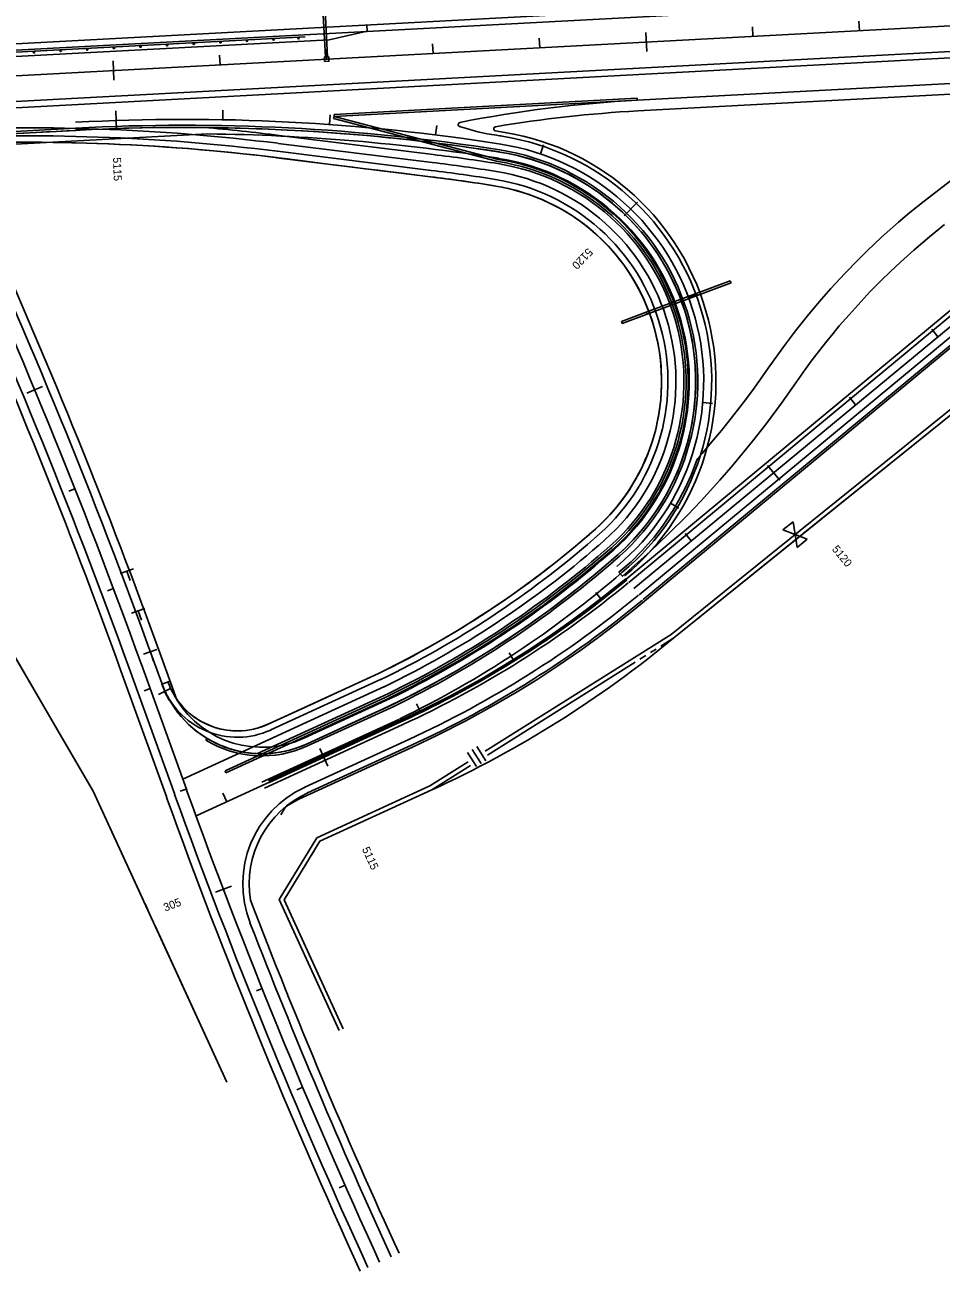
# Model space of a CAD drawing. Extents: x 192699 to 285914, y 194342 to 233219.
# Drawn here: x 259741 to 260600, y 209812 to 210980 of the extents above; entities that cross this region are included whole.
import ezdxf

# ---------------------------------------------------------------- set-up
doc = ezdxf.new("R2010")
doc.units = 0
for name, color, linetype in [('CENT LINE', 7, 'Continuous'), ('DRAINAGE', 7, 'Continuous'), ('GUARDRAIL', 7, 'Continuous'), ('HWY 149 STAGE 1A', 7, 'Continuous'), ('HWY 149 STAGE 1B', 7, 'Continuous'), ('R-W - CofA', 7, 'Continuous'), ('R_MOT', 7, 'Continuous'), ('R_Proposed Guardrail', 7, 'Continuous'), ('ROAD', 7, 'Continuous'), ('SHOULDER', 7, 'Continuous'), ('STATIONING1', 7, 'Continuous'), ('STATIONING2', 7, 'Continuous')]:
    doc.layers.add(name, color=color, linetype=linetype)

msp = doc.modelspace()

# ---------------------------------------------------------------- linework, layer by layer
at = {"layer": 'CENT LINE'}
for p, q in [((258030.8, 210841), (263953, 211158.3)), ((260311.8, 210451.9), (260688, 210763.4)), ((260304.5, 210459.5), (260305.1, 210459.9)), ((259892.8, 210262.9), (259850, 210381.5)), ((259901.5, 210238.9), (260093.4, 210326.9))]:
    msp.add_line(p, q, dxfattribs=at)
for centre, radius, start, end in [((259890.6, 208981.5), 1909.9, 81.0667, 93.0665), ((260152.2, 210645.9), 225, 309.6333, 81.0667), ((254461, 208435.4), 5729.6, 19.85545, 24.68573), ((259695.4, 211194.9), 954.9, 294.6333, 309.6332), ((265281.7, 212208.9), 5729.6, 199.85545, 204.63334)]:
    msp.add_arc(centre, radius, start, end, dxfattribs=at)
at = {"layer": 'DRAINAGE'}
for p, q in [((260022.8, 210949.7), (260017.1, 211055.6)), ((260024.8, 210949.8), (260019.1, 211055.7)), ((260402.1, 210740), (260323.4, 210710.7)), ((260402.8, 210738.1), (260324.1, 210708.8))]:
    msp.add_line(p, q, dxfattribs=at)
msp.add_lwpolyline([(260022, 210945.7), (260026, 210945.9), (260025.8, 210949.9), (260021.8, 210949.7)], close=True, dxfattribs=at)
for points in [[(260402.8, 210738.1), (260402.1, 210740)], [(260324.1, 210708.8), (260323.4, 210710.7)]]:
    msp.add_lwpolyline(points, dxfattribs=at)
at = {"layer": 'GUARDRAIL'}
for points in [[(260743, 210786.2), (260742.5, 210785.9), (260720.6, 210769.6), (260697.9, 210751.5), (260321.7, 210439.9), (260311.4, 210431.5), (260295.2, 210418.7), (260278.4, 210406), (260262.1, 210394.2), (260240.5, 210379.4), (260221.7, 210367.1), (260202.4, 210355.2), (260180.2, 210342.2), (260154.2, 210327.9), (260127.9, 210314.4), (260104.3, 210303.2), (259997.9, 210254.5), (259987.2, 210248.7), (259985.1, 210246.6), (259981.1, 210239.9)], [(259969.5, 210271.7), (260092.8, 210328.2), (260114.2, 210338.4), (260138.6, 210350.8), (260168, 210366.8), (260190.9, 210380.3), (260211.5, 210393.2), (260232.7, 210407.3), (260253.9, 210422.2), (260270, 210434.1), (260285, 210445.6), (260297.4, 210455.5), (260304.1, 210461.1)], [(259970.1, 210270.3), (260093.4, 210326.9), (260114.8, 210337), (260139.3, 210349.4), (260168.7, 210365.5), (260191.7, 210379), (260212.3, 210392), (260233.6, 210406.1), (260254.8, 210421), (260270.9, 210432.9), (260285.9, 210444.5), (260298.3, 210454.4), (260305.1, 210459.9)]]:
    msp.add_lwpolyline(points, dxfattribs=at)
at = {"layer": 'HWY 149 STAGE 1A'}
for p, q in [((259591.4, 210872.5), (259788.7, 210883.1)), ((259591.5, 210870.5), (259788.8, 210881.1)), ((259976.9, 210855.5), (260121.1, 210837.6)), ((260323.4, 210710.7), (260300.1, 210702)), ((260300.8, 210700.1), (260300.1, 210702)), ((260324.1, 210708.8), (260300.8, 210700.1)), ((259837.7, 210468.3), (259835.8, 210467.8)), ((259969, 210324.8), (260072.6, 210372.3)), ((260005.1, 210306.2), (260085.9, 210343.2)), ((260005.9, 210304.4), (260086.8, 210341.4)), ((259910.7, 210309.7), (259911.8, 210311.4))]:
    msp.add_line(p, q, dxfattribs=at)
msp.add_lwpolyline([(259734.7, 210878.2), (259751.1, 210879), (259761.3, 210879.7), (259770.3, 210880.1), (259780.5, 210880.7), (259787.5, 210881), (259803.4, 210881.8), (259814.8, 210882.3), (259823.8, 210882.6), (259833.7, 210883), (259849.6, 210883.4), (259860.9, 210883.7), (259877, 210883.8), (259887.4, 210883.8), (259896.3, 210883.8), (259911.4, 210883.7), (259921.6, 210883.6), (259931.9, 210883.4), (259942.9, 210883.1), (259958.1, 210882.6), (259969.9, 210882.2), (259987, 210881.4), (260001.3, 210880.6), (260016.1, 210879.7), (260036.1, 210878.2), (260045.1, 210877.6), (260061.5, 210876.2), (260071.4, 210875.2), (260076.2, 210874.8), (260081.9, 210874.2), (260086.5, 210873.7), (260101.6, 210872.1), (260115.6, 210870.5), (260127.2, 210869), (260140.5, 210867.4), (260157.2, 210865.1), (260170, 210863.2), (260180.1, 210861.7), (260192.3, 210859.6), (260204.1, 210857.1), (260215.6, 210854), (260222.8, 210851.6), (260233, 210847.8), (260239.3, 210845.2), (260249.5, 210840.4), (260260.6, 210834.5), (260269.8, 210828.9), (260278.5, 210823), (260292.2, 210812.4), (260301.2, 210804.4), (260307.8, 210797.9), (260315.6, 210789.6), (260320.7, 210783.5), (260328.4, 210773.6), (260334.2, 210765.1), (260341.5, 210753.1), (260345.2, 210746.3), (260350.5, 210735.4), (260354.1, 210727), (260357.2, 210718.8), (260360.4, 210708.8), (260364.6, 210693.2), (260366.3, 210685), (260368.6, 210667.8), (260369.3, 210660.1), (260369.7, 210639.6), (260369.3, 210632.2), (260368, 210618.5), (260366.3, 210607.2), (260363.2, 210592.7), (260359.5, 210579.8), (260356.6, 210571.5), (260352.2, 210560.4), (260348.4, 210552), (260342.6, 210540.6), (260336.8, 210530.8), (260331.5, 210522.8), (260324.3, 210512.9), (260318.1, 210505.2), (260311.2, 210497.4), (260303.9, 210490), (260297.8, 210484.3), (260292, 210479.3), (260283.6, 210472.1), (260273.5, 210463.7), (260257, 210450.3), (260236.4, 210434.5), (260215.6, 210419.5), (260190.8, 210402.7), (260175, 210392.5), (260145.6, 210374.9), (260124, 210362.8), (260099, 210349.7), (260076.3, 210338.9), (260051.5, 210327.5), (260030.1, 210317.6), (260005.5, 210306.4), (260000.7, 210304.3), (259995, 210302.2), (259989.5, 210300.5), (259985.4, 210299.5), (259981.4, 210298.8), (259976.2, 210297.9), (259971.7, 210297.4), (259966.4, 210297.1), (259962.8, 210297), (259956.2, 210297.3), (259951.1, 210297.8), (259946.8, 210298.4), (259941.3, 210299.5), (259928.3, 210303.4), (259920.9, 210306.6), (259913.5, 210310.4), (259907.1, 210314.5), (259900.2, 210319.6), (259894.9, 210324.2), (259885.6, 210334.2), (259880.9, 210340.6), (259876.7, 210347.5), (259872.7, 210354.7), (259869.6, 210362.4), (259877.1, 210365.2), (259882.9, 210349.1), (259884.9, 210346.3), (259889.2, 210341.1), (259893.9, 210336.4), (259897, 210333.7), (259900.6, 210331), (259905.2, 210328), (259910.3, 210325.3), (259914.6, 210323.4), (259919.2, 210321.8), (259925.1, 210320.2), (259930.3, 210319.3), (259935.9, 210318.6), (259942.3, 210318.5), (259948.1, 210318.9), (259953.7, 210319.8), (259959.1, 210321.2), (259964.2, 210322.8), (259968.8, 210324.7), (259976.5, 210328.3), (259983.4, 210331.4), (260012.2, 210344.6), (260050.1, 210362), (260072.6, 210372.3), (260080, 210376), (260091, 210381.5), (260101.2, 210386.9), (260117.9, 210396), (260125.7, 210400.3), (260135.5, 210406), (260143.5, 210410.7), (260150.7, 210415.2), (260159.9, 210420.9), (260168.2, 210426.2), (260176.5, 210431.6), (260187.3, 210438.8), (260195.4, 210444.4), (260203.7, 210450.4), (260212.9, 210457), (260220.2, 210462.4), (260228, 210468.2), (260235.6, 210474.2), (260245, 210481.7), (260255.3, 210490.1), (260263, 210496.6), (260270, 210502.6), (260274.7, 210506.6), (260279.7, 210511.1), (260284.4, 210515.8), (260289, 210520.6), (260295.7, 210528.3), (260299.6, 210533.1), (260302.3, 210536.8), (260307.6, 210544.4), (260312.2, 210552), (260317, 210560.7), (260320.1, 210567), (260322.6, 210572.5), (260325.5, 210579.6), (260328, 210586.6), (260330.2, 210593.4), (260332.2, 210600.7), (260333.7, 210607.5), (260335.1, 210614.9), (260336.1, 210621.6), (260337, 210629), (260337.5, 210636.5), (260337.7, 210643.3), (260337.7, 210649.9), (260337.4, 210656.3), (260337.2, 210660.3), (260336.3, 210669.6), (260335.1, 210677), (260334.1, 210682.2), (260332.7, 210688.9), (260330.9, 210696.1), (260328.8, 210702.9), (260326.7, 210708.9), (260324, 210716.1), (260321, 210723), (260316.6, 210732), (260312.6, 210739.2), (260308.2, 210746.4), (260303.8, 210752.9), (260298.4, 210760.3), (260293.2, 210766.4), (260287.9, 210772.6), (260282.5, 210778.1), (260277.4, 210782.8), (260273.9, 210786), (260268, 210790.9), (260262.6, 210795), (260258.8, 210797.7), (260253.2, 210801.5), (260246.1, 210806), (260240.3, 210809.2), (260232.2, 210813.3), (260225.8, 210816.2), (260219.4, 210818.9), (260213.2, 210821.1), (260207.8, 210822.9), (260202.2, 210824.6), (260195.2, 210826.4), (260188.2, 210827.9), (260180.4, 210829.2), (260174.9, 210830.1), (260168.1, 210831.2), (260160.2, 210832.3), (260147.6, 210834.1), (260138.2, 210835.4), (260128, 210836.7), (260111.1, 210838.9), (260097, 210840.6), (260083.9, 210842.2), (260072, 210843.7), (260059.9, 210845.2), (260048.5, 210846.6), (260035.5, 210848.2), (260022.4, 210849.8), (260011, 210851.2), (259999.1, 210852.8), (259984.3, 210854.6), (259973.2, 210856), (259961.4, 210857.4), (259951.7, 210858.5), (259936.8, 210860), (259917.8, 210861.9), (259905.9, 210863), (259894.4, 210864), (259883.4, 210864.7), (259873.4, 210865.5), (259863, 210866.2), (259851.5, 210866.8), (259840, 210867.5), (259829.6, 210868), (259819.3, 210868.4), (259808.5, 210868.8), (259798.7, 210869.1), (259785.1, 210869.5), (259773.1, 210869.7), (259750.9, 210869.9), (259741.8, 210869.9), (259730.1, 210869.9)], dxfattribs=at)
for centre, radius, start, end in [((259890.6, 208981.5), 1904.4, 81.0667, 93.0665), ((259890.6, 208981.5), 1902.4, 81.0667, 93.0665), ((260152.2, 210645.9), 219.5, 309.6333, 81.0667), ((260152.2, 210645.9), 217.5, 309.6333, 81.0667), ((259890.6, 208981.5), 1870.4, 81.0667, 82.9209), ((260152.2, 210645.9), 185.5, 309.6333, 81.0667), ((259677.7, 211185.6), 904.1, 295.8567, 310.9325), ((259677.7, 211185.6), 936, 295.8567, 310.9325), ((259677.7, 211185.6), 938, 295.8567, 310.9325), ((259963.4, 210397.1), 102, 238.9186, 294.6334), ((259963.4, 210397.1), 100, 238.9186, 294.6334)]:
    msp.add_arc(centre, radius, start, end, dxfattribs=at)
at = {"layer": 'HWY 149 STAGE 1B'}
for p, q in [((260030.8, 210896.1), (260314.8, 210911.3)), ((260030.9, 210894.1), (260314.9, 210909.3)), ((260314.8, 210911.3), (260314.9, 210909.3)), ((260030.9, 210894.1), (260030.8, 210896.1)), ((260030.4, 210892.2), (260030.9, 210894.1)), ((260030.4, 210892.2), (260184.4, 210851.9)), ((260030.9, 210894.1), (260184.9, 210853.9)), ((259979.5, 210876.3), (260123.7, 210858.4)), ((259977.7, 210861.5), (260121.8, 210843.5)), ((259978.6, 210868.9), (260122.8, 210851)), ((259976.9, 210855.5), (260121.1, 210837.6)), ((260323.4, 210710.7), (260300.1, 210702)), ((260300.8, 210700.1), (260300.1, 210702)), ((260324.1, 210708.8), (260300.8, 210700.1)), ((259969, 210324.8), (260072.6, 210372.3)), ((259889, 210273.3), (260078.2, 210360.1)), ((259971.5, 210319.4), (260075.1, 210366.9)), ((259928.7, 210281), (260082.2, 210351.4)), ((259929.5, 210279.2), (260083, 210349.6)), ((259959.1, 210297.2), (260081.3, 210353.2)), ((259929.5, 210279.2), (259928.7, 210281))]:
    msp.add_line(p, q, dxfattribs=at)
msp.add_lwpolyline([(260608.6, 210833.7), (260597.4, 210825.4), (260583.9, 210814.9), (260570.4, 210804.1), (260559.9, 210795.1), (260543.9, 210780.9), (260530.3, 210768.1), (260521.8, 210759.8), (260509.5, 210747.1), (260496.4, 210733), (260487.5, 210722.8), (260475.6, 210708.9), (260463.3, 210693.4), (260453.8, 210680.7), (260439.3, 210660.6), (260429, 210645.9), (260422.9, 210637.4), (260413.3, 210624.5), (260403.2, 210611.7), (260394, 210600), (260384.6, 210588.9), (260375.8, 210578.5), (260371, 210573), (260368.5, 210566.1), (260365.1, 210557.3), (260360.3, 210546.4), (260354, 210534.5), (260348.7, 210525.4), (260338.7, 210510.3), (260330.9, 210500.1), (260319.9, 210487.8), (260309.1, 210477), (260297.7, 210467.1), (260301, 210463.3), (260327.1, 210486.5), (260344.3, 210503.1), (260362.2, 210521), (260374.4, 210533.8), (260392.3, 210553.5), (260404.8, 210567.9), (260423.3, 210590.3), (260436.1, 210606.6), (260450.1, 210625.4), (260463.6, 210644.6), (260472.3, 210657), (260479, 210666), (260485.7, 210675), (260491.2, 210682), (260498.4, 210690.8), (260504.3, 210698), (260513.5, 210708.4), (260524.8, 210720.9), (260533.3, 210730.1), (260543.6, 210740.4), (260552, 210748.7), (260561.5, 210757.7), (260574, 210768.9), (260588.7, 210781.5), (260602.8, 210792.9)], dxfattribs=at)
for centre, radius, start, end in [((259743.2, 208973.6), 1909.9, 82.9209, 93.0665), ((259743.2, 208973.6), 1902.4, 82.9209, 93.0665), ((259743.2, 208973.6), 1917.4, 82.9209, 85.035), ((259743.2, 208973.6), 1896.4, 82.9209, 93.0665), ((259890.6, 208981.5), 1883.9, 81.0667, 82.9209), ((259890.6, 208981.5), 1891.4, 81.0667, 82.9209), ((260152.2, 210645.9), 206.5, 309.6333, 81.0667), ((260152.2, 210645.9), 208.5, 309.6333, 81.0667), ((260152.2, 210645.9), 210.5, 309.6333, 81.0667), ((259890.6, 208981.5), 1870.4, 81.0667, 82.9209), ((259890.6, 208981.5), 1876.4, 81.0667, 82.9209), ((260152.2, 210645.9), 199, 309.6333, 81.0667), ((260152.2, 210645.9), 185.5, 309.6333, 81.0667), ((260152.2, 210645.9), 191.5, 309.6333, 81.0667), ((259677.7, 211185.6), 904.1, 295.8567, 310.9325), ((259677.7, 211185.6), 910.1, 295.8567, 310.9325), ((259677.7, 211185.6), 917.6, 295.8567, 310.9325), ((259677.7, 211185.6), 925, 295.8567, 310.9325), ((259677.7, 211185.6), 927, 295.8567, 310.9325), ((259677.7, 211185.6), 929, 295.8567, 310.9325), ((259940.2, 210387.5), 75, 199.6096, 294.6334), ((259940.2, 210387.5), 69, 199.6096, 294.6334)]:
    msp.add_arc(centre, radius, start, end, dxfattribs=at)
at = {"layer": 'R-W - CofA'}
for p, q in [((260349.2, 210405.6), (260730.2, 210712.4)), ((260451.5, 210506.8), (260461, 210514.5)), ((260461, 210514.5), (260462.9, 210502.4)), ((260462.9, 210502.4), (260451.5, 210506.8)), ((260464.7, 210490.4), (260462.9, 210502.4)), ((260462.9, 210502.4), (260474.2, 210498)), ((260474.2, 210498), (260464.7, 210490.4)), ((260160.3, 210301), (260168.6, 210287.9)), ((260164.7, 210303.8), (260173, 210290.6)), ((260156, 210298.3), (260164.2, 210285.1)), ((259805.2, 210262.1), (259930.3, 209989.4)), ((260017.5, 210215.1), (260122.6, 210263.3)), ((260039.4, 210039.4), (259984, 210160.1))]:
    msp.add_line(p, q, dxfattribs=at)
for points in [[(259497.4, 210789.4), (259805.2, 210262.1)], [(260467.6, 210506.3), (260727.9, 210715.8), (260747.1, 210726.7)], [(260470.2, 210503), (260597.6, 210605.6)], [(260172.4, 210299.4), (260346.8, 210408.9), (260467.6, 210506.3)], [(260337.1, 210398), (260349.2, 210405.6), (260349.2, 210405.6), (260470.2, 210503)], [(259695.1, 210450.8), (259773.7, 210316.1)], [(260327.3, 210391.8), (260332.7, 210395.2)], [(260174.6, 210295.9), (260313.1, 210382.9)], [(260317.5, 210385.7), (260322.9, 210389)], [(259773.7, 210316.2), (259805.2, 210262.1), (259851.6, 210161)], [(260035.6, 210037.7), (259979.3, 210160.4), (260014.7, 210218.3), (260120.6, 210266.9), (260156.6, 210289.5)], [(260014.8, 210210.6), (260017.5, 210215.1), (260122.6, 210263.3), (260122.6, 210263.3), (260158.8, 210286)], [(259984, 210160.1), (260017.5, 210215.1)], [(260002.8, 210190.8), (260006.1, 210196.2)], [(260008.8, 210200.7), (260012.1, 210206.1)], [(260039.4, 210039.4), (259984, 210160.1), (260000, 210186.4)], [(259853.7, 210156.5), (259856.2, 210151)], [(259858.3, 210146.4), (259860.8, 210141)], [(259862.9, 210136.4), (259930.3, 209989.4)]]:
    msp.add_lwpolyline(points, dxfattribs=at)
msp.add_arc((259695.4, 211194.9), 1024.9, 294.6333, 309.6332, dxfattribs=at)
at = {"layer": 'R_MOT'}
for p, q in [((259842.9, 210470.3), (259830.5, 210465.8)), ((259836.7, 210468.1), (259839.9, 210459.4)), ((259853.4, 210433.2), (259841, 210428.7)), ((259847.2, 210430.9), (259850.4, 210422.3)), ((259864.9, 210394.7), (259852.4, 210390.4)), ((259858.7, 210392.6), (259861.7, 210383.8)), ((259878.1, 210358.4), (259866.2, 210352.6)), ((259872.1, 210355.5), (259876.2, 210347.2))]:
    msp.add_line(p, q, dxfattribs=at)
at = {"layer": 'R_Proposed Guardrail'}
for p, q in [((260061.8, 210973.9), (260061.5, 210979.9)), ((260003.7, 210968.8), (259454.4, 210939.3)), ((260061.8, 210973.9), (260026.2, 210965.9)), ((260026.2, 210965.9), (259446.5, 210934.9))]:
    msp.add_line(p, q, dxfattribs=at)
for centre in [(259974.3, 210966.4), (259997.5, 210967.6), (259749.6, 210954.4), (259774.6, 210955.7), (259799.5, 210957), (259824.5, 210958.4), (259849.5, 210959.7), (259874.4, 210961.1), (259899.4, 210962.4), (259924.4, 210963.7), (259949.3, 210965.1)]:
    msp.add_circle(centre, 0.75, dxfattribs=at)
at = {"layer": 'ROAD'}
for p, q in [((258030.8, 210871.1), (263953, 211188.3)), ((258030.8, 210811), (263953, 211128.3)), ((261058.8, 210949.2), (260314.9, 210909.3)), ((258030.8, 210786.9), (259788.8, 210881.1)), ((260307, 210457.6), (260683.2, 210769.2)), ((260316.6, 210446.1), (260692.8, 210757.7)), ((259861.2, 210385.5), (259869.3, 210363.1)), ((259838.7, 210377.4), (259881.5, 210258.8)), ((260005.1, 210306.2), (260085.9, 210343.2)), ((259963.1, 210270.4), (260092.2, 210329.6)), ((259965.6, 210265), (260094.7, 210324.2)), ((260003.6, 210265.9), (260100.9, 210310.5))]:
    msp.add_line(p, q, dxfattribs=at)
for centre, radius, start, end in [((260378.2, 209729), 1182, 93.0667, 101.1891), ((260149.2, 210886.6), 2, 101.1891, 251.8688), ((260216.2, 211091.4), 217.5, 251.8688, 261.2259), ((259890.6, 208981.5), 1902.4, 81.0667, 93.0665), ((259890.6, 208981.5), 1917.4, 81.0667, 81.2259), ((260152.2, 210645.9), 232.5, 309.6333, 81.0667), ((260152.2, 210645.9), 217.5, 309.6333, 81.0667), ((254461, 208435.4), 5741.6, 19.85545, 24.68573), ((254461, 208435.4), 5717.6, 19.8555, 24.6857), ((259677.7, 211185.6), 936, 295.8567, 310.9325), ((259677.7, 211185.6), 951, 295.8567, 310.9325), ((259695.4, 211194.9), 957.9, 294.6333, 309.6332), ((259695.4, 211194.9), 972.9, 294.6333, 309.6332), ((259963.4, 210397.1), 100, 199.8555, 294.6334), ((260045.3, 210175), 100, 114.6334, 201.227), ((265281.7, 212208.9), 5741.6, 199.85545, 204.63334), ((265281.7, 212208.9), 5717.6, 201.227, 204.6333)]:
    msp.add_arc(centre, radius, start, end, dxfattribs=at)
at = {"layer": 'SHOULDER'}
for p, q in [((258031.1, 210865.1), (263953.3, 211182.3)), ((258030.5, 210817), (263952.7, 211134.2)), ((260315.5, 210899.3), (260981.1, 210935)), ((259391.7, 210849.8), (259912.4, 210877.7)), ((260304.4, 210460.7), (260680.6, 210772.3)), ((260320.4, 210441.5), (260696.6, 210753)), ((259868.8, 210388.3), (259883.4, 210347.7)), ((259831.1, 210374.7), (259874, 210256.1)), ((260002.6, 210311.6), (260083.4, 210348.7)), ((260006.1, 210260.4), (260103.4, 210305.1))]:
    msp.add_line(p, q, dxfattribs=at)
for centre, radius, start, end in [((260378.2, 209729), 1172, 93.0667, 99.633), ((260182.4, 210882.5), 2, 99.633, 262.7388), ((259890.6, 208981.5), 1896.4, 81.0667, 89.3407), ((260152.2, 210645.9), 236.5, 309.6333, 82.7388), ((260152.2, 210645.9), 211.5, 309.6333, 81.0667), ((254461, 208435.4), 5749.6, 19.85545, 24.18004), ((254461, 208435.4), 5709.6, 19.8555, 24.18), ((259677.7, 211185.6), 930, 295.8567, 310.9325), ((259695.4, 211194.9), 978.9, 294.6333, 309.6332), ((259963.4, 210397.1), 94, 211.6957, 294.6334), ((265281.7, 212208.9), 5749.6, 199.85545, 204.63334), ((260045.3, 210175), 94, 114.6334, 189.2888), ((265281.7, 212208.9), 5709.6, 201.0319, 204.6333)]:
    msp.add_arc(centre, radius, start, end, dxfattribs=at)
at = {"layer": 'STATIONING1'}
for points in [[(260422.8, 210978.2), (260423.3, 210969.2)], [(260522.7, 210983.5), (260523.1, 210974.5)], [(260223.1, 210967.5), (260223.6, 210958.5)], [(260323, 210972.8), (260323.9, 210954.9)], [(260023.4, 210956.8), (260023.9, 210947.8)], [(260123.2, 210962.1), (260123.7, 210953.1)], [(259823.7, 210946.1), (259824.6, 210928.1)], [(259923.5, 210951.4), (259924, 210942.4)]]:
    msp.add_lwpolyline(points, dxfattribs=at)
at = {"layer": 'STATIONING2'}
for points in [[(259826.3, 210899.3), (259826.9, 210881.3)], [(259926.7, 210900), (259926.6, 210891)], [(260027.1, 210895.5), (260026.5, 210886.5)], [(260127.1, 210885.7), (260126, 210876.8)], [(260227.1, 210867.6), (260224.2, 210859.1)], [(260315.1, 210813.9), (260302.6, 210801)], [(260371.5, 210727.5), (260363.1, 210724.4)], [(260371.5, 210727.5), (260363.1, 210724.4)], [(260590.9, 210694.7), (260596.7, 210687.8)], [(259742.9, 210634.8), (259757.7, 210641)], [(260513.9, 210631), (260519.6, 210624)], [(260385.3, 210625.3), (260376.4, 210626.1)], [(260436.9, 210567.2), (260448.4, 210553.3)], [(259782.4, 210543), (259788, 210545.3)], [(260353.8, 210527.1), (260346.1, 210531.7)], [(260359.9, 210503.4), (260365.6, 210496.5)], [(259818.4, 210449.8), (259824, 210452)], [(260276.1, 210448.2), (260281.6, 210441.1)], [(260194.9, 210391.6), (260199.6, 210383.9)], [(260194.9, 210391.6), (260199.6, 210383.9)], [(259852.8, 210356), (259858.4, 210358.1)], [(260108.2, 210343.8), (260112.1, 210335.7)], [(260017.5, 210302), (260025, 210285.6)], [(259886.7, 210262), (259892.4, 210264)], [(259926.6, 210260.3), (259930.4, 210252.1)], [(259919.7, 210167.4), (259934.6, 210173.1)], [(259958, 210074.9), (259963.5, 210077.1)], [(259996, 209982.3), (260001.5, 209984.6)], [(260035.7, 209890.4), (260041.2, 209892.8)]]:
    msp.add_lwpolyline(points, dxfattribs=at)

# ---------------------------------------------------------------- texts
for s, rotation, p in [('5115', 271.9209, (259823.7, 210855.8)), ('5120', 225.8761, (260268.7, 210771.4)), ('5120', 309.6333, (260496.9, 210488.5)), ('5115', 294.6333, (260056.8, 210207.8)), ('305', 20.8433, (259872.7, 210149.2))]:
    msp.add_text(s, height=7.5, rotation=rotation, dxfattribs=at).set_placement(p)

doc.saveas('drawing.dxf')
